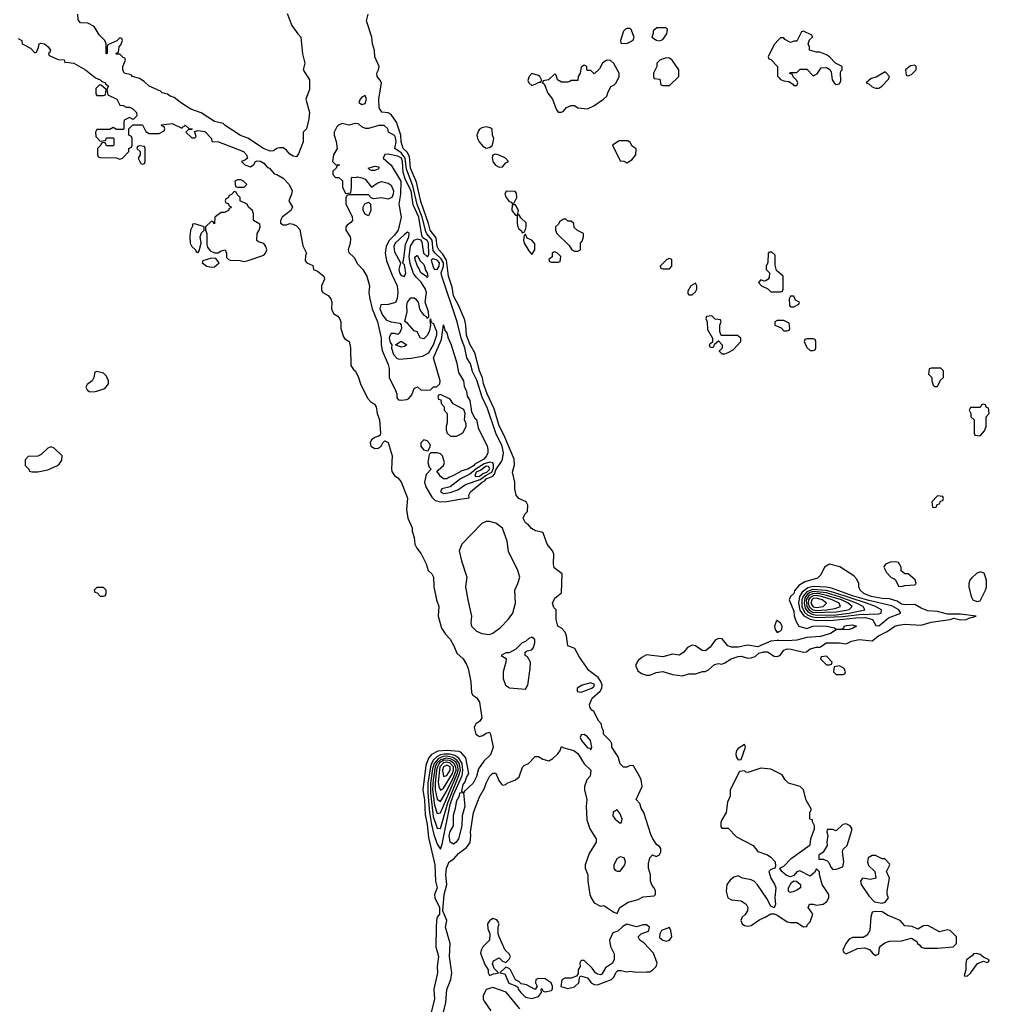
# Model space of a CAD drawing. Header units: inches. Extents: x 2601682 to 2755810, y 449311 to 584050.
# Tile 456 of 505: x 2715358 to 2721286, y 551058 to 557077. Entities that reach past the tile are written whole.
import ezdxf

# ---------------------------------------------------------------- set-up
doc = ezdxf.new("R2010")
doc.units = ezdxf.units.IN
doc.header["$MEASUREMENT"] = 0
doc.layers.add('C7515', color=7, linetype='Continuous')
doc.layers.add('C7525', color=7, linetype='Continuous')

msp = doc.modelspace()

# ---------------------------------------------------------------- linework, layer by layer
at = {"layer": 'C7515', "color": 2, "elevation": 2}
for points in [[(2716994.4, 557114.4), (2717022, 557042), (2717058, 556990), (2717078, 556970), (2717087.1, 556867.1), (2717101, 556810), (2717091.3, 556770), (2717131, 556710), (2717131, 556650), (2717106.8, 556590), (2717130.8, 556510), (2717126, 556470), (2717111.3, 556410), (2717092, 556390), (2717091.3, 556330), (2717063.5, 556256.5), (2717050, 556238), (2717030, 556242), (2717010, 556254), (2716990, 556279), (2716970, 556294), (2716946.4, 556293.6), (2716930.8, 556289.2), (2716910, 556275.3), (2716890, 556273.2), (2716849.2, 556290), (2716752.1, 556352.1), (2716708.4, 556368.5), (2716615.3, 556430), (2716603.1, 556443.1), (2716550, 556454), (2716467.5, 556507.5), (2716404, 556530), (2716342, 556570), (2716302, 556602), (2716278, 556610), (2716262, 556622), (2716230, 556629.4), (2716219.5, 556639.5), (2716149, 556670), (2716119, 556699), (2716090, 556718), (2716048, 556730), (2716039, 556739), (2715998, 556750), (2715988.7, 556770), (2715988.7, 556790), (2716006, 556830), (2716002, 556842), (2715990, 556846), (2715970, 556866), (2715950, 556866), (2715946, 556870), (2715962, 556878), (2715966, 556910), (2715976.4, 556923.6), (2715986, 556950), (2715982, 556962), (2715970, 556966), (2715952.7, 556947.3), (2715898, 556922), (2715894, 556910), (2715894, 556870), (2715890, 556868), (2715886, 556870), (2715886, 556930), (2715878, 556950), (2715844.7, 556984.7), (2715814.6, 557034.6), (2715774.6, 557054.6), (2715730, 557058), (2715715.3, 557075.3), (2715714, 557110)], [(2717949.5, 551010), (2717964.5, 551070), (2717969.5, 551149.5), (2717994.5, 551210), (2718000.7, 551250), (2717986.6, 551350), (2717989.2, 551430), (2717962, 551530), (2717969, 551570), (2717946, 551630), (2717953.2, 551730), (2717969, 551790), (2717962.7, 551850), (2717967, 551890), (2717984.5, 551930), (2718011.6, 551948.4), (2718040.1, 551979.9), (2718090, 552017.3), (2718111.7, 552048.3), (2718117, 552090), (2718114.5, 552110), (2718131.8, 552230), (2718170, 552326), (2718200.7, 552379.3), (2718209.5, 552410), (2718229.6, 552450), (2718250, 552470.7), (2718270, 552472), (2718287.3, 552427.3), (2718303.5, 552403.5), (2718310, 552398), (2718330, 552402), (2718338, 552410), (2718390, 552430.8), (2718411.8, 552448.2), (2718432.9, 552507.1), (2718442.7, 552517.3), (2718468, 552530), (2718510, 552574), (2718530, 552574), (2718556.9, 552556.9), (2718592.9, 552547.1), (2718618.6, 552561.4), (2718648.7, 552590), (2718662, 552610), (2718670, 552634), (2718685.4, 552625.4), (2718746, 552610), (2718770, 552590.5), (2718808.6, 552528.6), (2718850.7, 552489.3), (2718846.4, 552453.6), (2718826, 552430), (2718811.3, 552390), (2718811.3, 552370), (2718824.7, 552310), (2718821, 552270), (2718826.4, 552186.4), (2718844.7, 552130), (2718882, 552070), (2718882, 552050), (2718839.8, 551980.2), (2718814.8, 551910), (2718816, 551890), (2718830.7, 551850.7), (2718830.7, 551810), (2718844.7, 551730), (2718851, 551710), (2718870, 551678), (2718910, 551658), (2718930, 551662), (2718990, 551622), (2719010, 551614), (2719028, 551650), (2719078, 551682), (2719140.2, 551699.8), (2719170, 551716), (2719238, 551722), (2719246, 551730), (2719246, 551750), (2719238, 551770), (2719224.7, 551784.7), (2719215.3, 551810), (2719214, 551850), (2719202.7, 551890), (2719202, 551918), (2719210, 551954), (2719227.3, 551972.7), (2719250, 551962), (2719270, 551972), (2719277.2, 551990), (2719277.2, 552010), (2719270, 552022), (2719253.2, 552033.2), (2719229.2, 552069.2), (2719216.5, 552096.5), (2719174, 552230), (2719158, 552258), (2719150, 552286), (2719128, 552310), (2719164, 552390), (2719158, 552430), (2719150, 552448.7), (2719110, 552515.3), (2719090, 552518), (2719070, 552508.7), (2719050, 552508), (2719029.1, 552529.1), (2719018, 552570), (2718978, 552630), (2718978, 552650), (2718970, 552666), (2718928, 552710), (2718928, 552730), (2718918, 552750), (2718915.3, 552770), (2718898, 552790), (2718868.4, 552848.4), (2718855.3, 552855.3), (2718846, 552870), (2718842, 552890), (2718857.2, 552930), (2718906.8, 552973.2), (2718918, 552990), (2718919.1, 553010), (2718911.9, 553031.9), (2718895.2, 553055.2), (2718838, 553098), (2718780.2, 553180.2), (2718752.9, 553232.9), (2718709.1, 553249.1), (2718702, 553310), (2718693.6, 553333.6), (2718670, 553358), (2718648.7, 553370), (2718638, 553410), (2718638, 553470), (2718624.1, 553484.1), (2718616, 553510), (2718630, 553541), (2718670, 553574), (2718675.1, 553690), (2718626.6, 553726.6), (2718622.7, 553750), (2718623.7, 553810), (2718616, 553830), (2718583, 553870), (2718559.5, 553939.5), (2718550, 553945.2), (2718512.3, 553952.3), (2718486.3, 553966.3), (2718469.1, 553989.1), (2718450, 554002), (2718435.3, 554030), (2718446.3, 554053.7), (2718462, 554070), (2718464, 554110), (2718455.3, 554130), (2718410, 554149), (2718394, 554170), (2718386, 554210), (2718385.2, 554250), (2718372, 554310), (2718383.6, 554356.4), (2718380.5, 554390), (2718318.7, 554538.7), (2718290, 554594), (2718258, 554698), (2718215.8, 554790), (2718194.7, 554850), (2718187.7, 554887.7), (2718169.5, 554930.5), (2718140.5, 555040.5), (2718110, 555094), (2718090, 555149), (2718086.3, 555210), (2718079.4, 555239.4), (2718044.4, 555324.4), (2718010, 555389.2), (2718001.3, 555441.3), (2717980.5, 555510), (2717966.7, 555606.6), (2717944.3, 555644.3), (2717920.4, 555670), (2717911.1, 555690), (2717903.6, 555743.6), (2717868.1, 555790), (2717858, 555830), (2717810, 555965.2), (2717783.6, 556083.6), (2717747.4, 556170), (2717740.9, 556240.9), (2717727.1, 556267.1), (2717702.7, 556290), (2717691.1, 556330), (2717688.8, 556370), (2717661, 556450), (2717630, 556497.6), (2717610, 556508.3), (2717572, 556512), (2717556.9, 556536.9), (2717554.7, 556590), (2717569.6, 556690), (2717560.7, 556710), (2717542.9, 556730), (2717542, 556750), (2717552.3, 556770), (2717555.1, 556790), (2717529.5, 556849.5), (2717527.5, 556887.5), (2717514.5, 556930), (2717511.6, 556970), (2717479.3, 557070), (2717488, 557110)], [(2715350, 556962), (2715372, 556950), (2715374, 556930), (2715423.6, 556903.6), (2715450, 556874), (2715462, 556878), (2715474, 556906), (2715478, 556930), (2715487, 556933), (2715510.7, 556930), (2715530, 556913.4), (2715546, 556890), (2715543.6, 556876.4), (2715534, 556870), (2715538, 556858), (2715592.7, 556832.7), (2715630, 556830.7), (2715634, 556814), (2715642, 556818), (2715690, 556810.3), (2715760.7, 556770), (2715822, 556722), (2715851.3, 556710), (2715859.6, 556699.6), (2715882, 556690), (2715883.6, 556683.6), (2715902, 556670), (2715892, 556650), (2715898, 556618), (2715951.3, 556591.3), (2715970, 556554), (2715991.6, 556551.6), (2716010, 556542), (2716030, 556542), (2716050, 556532), (2716072, 556510), (2716074, 556490), (2716052.7, 556467.3), (2716030, 556478), (2715998, 556462), (2715994, 556450), (2715994, 556410), (2715990, 556406), (2715950, 556406), (2715930, 556418), (2715910, 556406), (2715830, 556406), (2715822, 556390), (2715823.6, 556363.6), (2715850, 556334), (2715882, 556338), (2715890, 556354), (2715930, 556354), (2715934, 556350), (2715934, 556310), (2715930, 556306), (2715890, 556306), (2715882, 556322), (2715870, 556326), (2715858, 556322), (2715852.7, 556307.3), (2715834, 556290), (2715834, 556250), (2715838, 556238), (2715850, 556234), (2715947.3, 556232.7), (2715970, 556224.7), (2715986, 556230), (2716026, 556270), (2716026, 556290), (2716042, 556298), (2716046, 556310), (2716046, 556350), (2716042, 556362), (2716026, 556370), (2716026, 556410), (2716050, 556434), (2716110, 556434), (2716130, 556394), (2716150, 556382), (2716210, 556382), (2716242, 556398), (2716246, 556410), (2716242, 556422), (2716227.3, 556427.3), (2716226, 556434), (2716290, 556442), (2716350, 556414), (2716370, 556431), (2716391.6, 556411.6), (2716412, 556410), (2716410, 556406), (2716390, 556406), (2716374, 556390), (2716410, 556354), (2716430, 556354), (2716436.4, 556363.6), (2716427.3, 556392.7), (2716450, 556398.8), (2716490, 556393.7), (2716531, 556350), (2716532, 556332), (2716574, 556330), (2716726.8, 556270), (2716744, 556250), (2716750.8, 556230), (2716739.8, 556220.2), (2716714, 556210), (2716734, 556190), (2716770, 556178), (2716790, 556192), (2716799, 556210), (2716810, 556214), (2716831.2, 556211.2), (2716850, 556199.3), (2716874, 556174), (2716884.7, 556170), (2716914, 556134), (2716930, 556130.6), (2716970, 556108), (2717005.5, 556070), (2717024, 556030), (2717021, 556010), (2717004.7, 555970), (2717026, 555930), (2717016, 555910), (2716962, 555870), (2716952, 555850), (2716952.7, 555832.7), (2716970, 555822), (2716990, 555822), (2717009.1, 555830.9), (2717030, 555827.3), (2717050, 555817.3), (2717070, 555794.8), (2717090, 555694), (2717112, 555650), (2717105.4, 555634.6), (2717103.6, 555603.6), (2717114, 555590), (2717150, 555574), (2717154, 555550), (2717179.8, 555539.8), (2717218, 555510), (2717222, 555490), (2717202.8, 555450), (2717204, 555424), (2717211.3, 555410), (2717244.7, 555390), (2717261, 555370), (2717266, 555350), (2717264.7, 555310), (2717270, 555294), (2717279.6, 555279.6), (2717303.6, 555263.6), (2717314, 555250), (2717322, 555230), (2717321, 555190), (2717338.8, 555138.8), (2717346.8, 555126.8), (2717372, 555110), (2717381, 555070), (2717383.5, 554963.5), (2717398.8, 554938.8), (2717412, 554928), (2717430.6, 554890.6), (2717442.8, 554850), (2717483.8, 554763.8), (2717502.4, 554742.4), (2717527.5, 554727.5), (2717537.3, 554710), (2717542.8, 554670), (2717557.3, 554630), (2717564.7, 554550), (2717562, 554538), (2717554, 554530), (2717530, 554522), (2717510, 554508), (2717501, 554490), (2717506, 554470), (2717530, 554456), (2717550, 554458), (2717568, 554470), (2717578, 554490), (2717590, 554502), (2717610, 554492), (2717634.8, 554410), (2717630.8, 554330.8), (2717634.4, 554314.4), (2717650.6, 554290.6), (2717670, 554276), (2717690, 554251.3), (2717730, 554152), (2717722.8, 554082.8), (2717730.8, 554030), (2717758, 553970), (2717758, 553950), (2717770.9, 553910.9), (2717774.8, 553870), (2717786.2, 553846.2), (2717812.3, 553812.3), (2717844, 553750), (2717856, 553710), (2717878.8, 553690), (2717887.3, 553670), (2717890.5, 553610), (2717906.8, 553530), (2717920.7, 553490), (2717917.3, 553430), (2717938, 553358), (2717961.1, 553321.1), (2717990.5, 553290), (2718013.4, 553250), (2718030, 553204.7), (2718070, 553170.7), (2718090, 553136), (2718100.5, 553110), (2718117.3, 553030), (2718121.4, 552961.4), (2718127.7, 552947.7), (2718152.3, 552932.3), (2718170, 552904.7), (2718182.8, 552810), (2718171, 552790), (2718147.9, 552772.1), (2718140.5, 552759.5), (2718137.3, 552750), (2718146.8, 552710), (2718170, 552696), (2718190, 552701), (2718210, 552714.8), (2718230, 552721), (2718237.3, 552710), (2718252.4, 552630), (2718235.8, 552584.2), (2718194.9, 552545.1), (2718162.5, 552497.5), (2718150.6, 552450), (2718130.7, 552410), (2718078, 552362), (2718070.8, 552350), (2718080.5, 552270), (2718064, 552210), (2718062, 552150), (2718040.7, 552070), (2718026.8, 552050), (2718010, 552038), (2717989.8, 552049.8), (2717984.5, 552090), (2717990, 552114.8), (2718009.6, 552150), (2718010, 552214), (2718023.6, 552256.4), (2718030, 552304.7), (2718046.9, 552333.1), (2718050, 552350.8), (2718067.3, 552352.7), (2718062, 552362), (2718070, 552401), (2718082.4, 552417.6), (2718090, 552444.7), (2718104.5, 552470), (2718085.4, 552565.4), (2718057.7, 552597.7), (2718044.2, 552604.2), (2717970, 552609.9), (2717913.8, 552606.2), (2717875.3, 552584.8), (2717857.8, 552562.3), (2717841.4, 552518.6), (2717822.6, 552370), (2717833.7, 552306.3), (2717836.7, 552216.7), (2717850, 552158), (2717856.9, 552076.9), (2717895.3, 551910), (2717900.7, 551810), (2717911, 551770), (2717894.8, 551730), (2717896, 551710), (2717924.7, 551650), (2717924.7, 551610), (2717911.3, 551590), (2717906, 551570), (2717904.7, 551530), (2717902.8, 551410), (2717919.1, 551350), (2717910.7, 551290), (2717913.4, 551250), (2717890.7, 551150), (2717893.4, 551090), (2717873.4, 551010)], [(2720000, 556956), (2719970, 556926), (2719934, 556850), (2719938, 556838), (2719950, 556834), (2719991, 556791), (2719991.6, 556731.6), (2720000, 556722.7)], [(2720000, 555531), (2719984, 555544), (2719976.4, 555576.4), (2719976.4, 555636.4), (2719956.4, 555656.4), (2719943.6, 555656.4), (2719934, 555650), (2719932.7, 555592.7), (2719922, 555570), (2719922, 555550), (2719942, 555530), (2719939.6, 555500.4), (2719934, 555490), (2719919.6, 555480.4), (2719910, 555478), (2719890, 555486), (2719874, 555470), (2719894, 555450), (2719931.6, 555431.6), (2719950, 555414), (2720000, 555414)], [(2720000, 555238), (2719990, 555238), (2719974, 555230), (2719974, 555210), (2720000, 555198.3)], [(2720000, 553397), (2719990, 553406), (2719982, 553398), (2719972, 553370), (2719976, 553350), (2719990, 553331.3), (2720000, 553336.2)], [(2720000, 553282.1), (2719990, 553282.7), (2719950, 553278), (2719870, 553243.7), (2719810, 553253.6), (2719750, 553240.7), (2719710, 553242), (2719688, 553250), (2719652.3, 553292.3), (2719630, 553295.1), (2719610, 553284), (2719578.8, 553241.2), (2719550, 553219.5), (2719530, 553220.9), (2719490, 553249), (2719470, 553254), (2719440.7, 553239.3), (2719418, 553210), (2719390, 553192.7), (2719350, 553198), (2719290, 553183), (2719190, 553194), (2719161.1, 553178.9), (2719139.6, 553160.4), (2719125.1, 553134.9), (2719125, 553124.9), (2719137.2, 553097.2), (2719160, 553080), (2719189.6, 553070.3), (2719210, 553070.4), (2719250, 553087.3), (2719290, 553093), (2719350, 553074.8), (2719410, 553066.8), (2719450, 553078), (2719490, 553078), (2719532, 553092), (2719548, 553092), (2719570, 553102), (2719605.6, 553134.4), (2719630, 553141), (2719650, 553138), (2719670, 553144.7), (2719708, 553170), (2719750, 553184), (2719770, 553186.8), (2719810, 553174), (2719830, 553176.3), (2719855.3, 553184.7), (2719876, 553204), (2719907.2, 553212.8), (2719930, 553213), (2719970, 553186.4), (2719990, 553183.8), (2720000, 553188.9)], [(2720000, 552470.5), (2719950, 552495.3), (2719890, 552502), (2719810, 552475.3), (2719798, 552478), (2719790, 552486), (2719758, 552482), (2719702, 552370), (2719702, 552330), (2719686.4, 552293.6), (2719678, 552230), (2719650, 552186), (2719644.7, 552170), (2719645.4, 552145.4), (2719650, 552134), (2719690, 552134), (2719741, 552081), (2719842, 552030), (2719870, 551992), (2719930, 551971.3), (2719950, 551958), (2719976, 551930), (2719978, 551902), (2719974, 551890), (2719950, 551882), (2719938, 551870), (2719951.3, 551830), (2719973, 551793), (2719980.7, 551770), (2719974, 551710), (2719978.8, 551670), (2719970, 551648), (2719950, 551658), (2719925.6, 551705.6), (2719869.5, 551789.5), (2719850, 551809), (2719830, 551819), (2719778, 551830), (2719750, 551844), (2719724.5, 551835.5), (2719702.5, 551817.5), (2719681, 551790), (2719677.3, 551750), (2719687.3, 551710), (2719710, 551696.3), (2719770, 551690.7), (2719799.1, 551670), (2719810.4, 551650), (2719807.3, 551630), (2719793.4, 551606.6), (2719776, 551590), (2719767.3, 551570), (2719776, 551550), (2719790, 551540.7), (2719810, 551536.3), (2719830, 551539.1), (2719882.9, 551577.1), (2719915.3, 551590), (2719950, 551612), (2719970, 551612), (2719990, 551604), (2720000, 551597.1)], [(2718416, 551030), (2718331.9, 551131.9), (2718250, 551162), (2718210, 551148), (2718191, 551110), (2718191.3, 551090), (2718196.9, 551076.9), (2718238, 551018)]]:
    msp.add_lwpolyline(points, dxfattribs=at)
at = {"layer": 'C7515', "color": 2}
for points, elevation in [([(2719090, 557022), (2719070, 557022), (2719061, 557019), (2719050, 557006), (2719032, 556950), (2719034, 556934), (2719070, 556932), (2719090, 556942), (2719108.4, 556951.6), (2719114, 556970), (2719096.5, 557016.5)], 2), ([(2719307.3, 557027.3), (2719252.7, 557027.3), (2719232, 557008), (2719232, 556992), (2719222, 556970), (2719250.8, 556950.8), (2719270, 556946.8), (2719290, 556954.8), (2719315.3, 556990), (2719318, 557018)], 2), ([(2718950, 556828.7), (2718936.9, 556823.1), (2718922, 556810), (2718903.6, 556776.4), (2718870, 556746), (2718850, 556766), (2718830, 556766), (2718826, 556770), (2718826, 556790), (2718810, 556798), (2718790, 556786), (2718784.7, 556750), (2718772, 556730), (2718770, 556706), (2718730, 556706), (2718722, 556698), (2718710, 556695.3), (2718670, 556694), (2718646, 556710), (2718638, 556738), (2718630, 556746), (2718591.6, 556708.4), (2718558, 556702), (2718554, 556690), (2718564.7, 556684.7), (2718587.7, 556627.7), (2718616, 556590), (2718638, 556530), (2718650, 556512), (2718670, 556511.3), (2718682, 556518), (2718700.2, 556539.8), (2718730, 556551.3), (2718750, 556551.3), (2718770, 556538), (2718830, 556531.3), (2718868, 556550), (2718928, 556590), (2718948, 556610), (2718953.2, 556630), (2718972.7, 556667.3), (2718990, 556676), (2719004, 556690), (2719024, 556730), (2719024, 556750), (2718990, 556808), (2718970, 556828)], 2), ([(2719310, 556844), (2719272, 556830), (2719254, 556810), (2719254, 556790), (2719234, 556750), (2719234, 556730), (2719238, 556718), (2719272.7, 556712.7), (2719278, 556678), (2719290, 556674), (2719330, 556674), (2719388, 556730), (2719388.7, 556770), (2719348, 556830), (2719330, 556842)], 2), ([(2718490, 556748), (2718472, 556730), (2718465.4, 556705.4), (2718471.6, 556691.6), (2718490, 556674), (2718510, 556682), (2718534, 556694), (2718546, 556694), (2718548, 556710), (2718538, 556730), (2718530, 556735.3)], 2), ([(2715856.4, 556676.4), (2715843.6, 556676.4), (2715823.6, 556656.4), (2715823.6, 556623.6), (2715830, 556614), (2715870, 556614), (2715882, 556618), (2715886, 556650)], 2), ([(2717470, 556613.2), (2717450, 556604), (2717438.8, 556590), (2717432, 556570), (2717450, 556558), (2717470, 556564.7), (2717479, 556590)], 6), ([(2717410, 556442.7), (2717370, 556432.3), (2717330, 556441.2), (2717321.4, 556438.6), (2717307.5, 556432.5), (2717298, 556422), (2717281, 556390), (2717281, 556370), (2717292.8, 556332.8), (2717299.1, 556290), (2717276.3, 556250), (2717270.8, 556210.8), (2717290, 556191), (2717314, 556190), (2717298, 556182), (2717294, 556170), (2717272, 556150), (2717272, 556130), (2717290, 556112), (2717310, 556112), (2717332.7, 556092.7), (2717332.7, 556052.7), (2717350, 556014), (2717382, 556018), (2717387.3, 556052.7), (2717386, 556110), (2717390, 556114), (2717412, 556112), (2717424, 556116), (2717451, 556111), (2717470, 556102), (2717510, 556054), (2717543.2, 556076.8), (2717570, 556087.3), (2717610, 556078), (2717630, 556066), (2717644, 556030), (2717642, 556010), (2717633.4, 555990), (2717610, 555979), (2717570, 555988.7), (2717522, 555982), (2717507.3, 555987.3), (2717490, 556006), (2717370, 556006), (2717358, 556002), (2717352.7, 555987.3), (2717352, 555950), (2717390, 555874), (2717392, 555850), (2717383.6, 555836.4), (2717359.6, 555820.4), (2717352, 555810), (2717352, 555790), (2717378, 555750), (2717379.8, 555739.8), (2717378, 555710), (2717366, 555670), (2717370, 555654), (2717403.5, 555623.5), (2717423.8, 555583.8), (2717456, 555550), (2717481, 555510), (2717496, 555450), (2717493.2, 555406.8), (2717498, 555370), (2717513.8, 555310), (2717546.4, 555230), (2717568.7, 555130), (2717568.8, 555088.8), (2717575.3, 555055.2), (2717610.6, 554969.4), (2717616.3, 554943.7), (2717617.3, 554890), (2717656.4, 554810), (2717663.8, 554790), (2717664.9, 554764.9), (2717673.4, 554753.4), (2717690, 554750.4), (2717724.7, 554755.3), (2717738, 554762), (2717756.2, 554783.8), (2717770, 554822), (2717790, 554832), (2717812.7, 554812.7), (2717870, 554814), (2717888.4, 554831.6), (2717907.3, 554832.7), (2717926, 554850), (2717928, 554870), (2717887.3, 555010), (2717938, 555122), (2717950, 555211), (2717957.3, 555177.3), (2717970, 555162), (2717975.6, 555135.6), (2717995.6, 555090), (2718030, 554978), (2718040.8, 554920.8), (2718071.8, 554870), (2718076.5, 554836.5), (2718090, 554804.7), (2718094.9, 554774.9), (2718110.3, 554750), (2718120.4, 554680.4), (2718141.4, 554641.4), (2718150, 554633.4), (2718162, 554582), (2718216.5, 554470), (2718221.1, 554450), (2718219.5, 554430), (2718212.9, 554410), (2718195.8, 554390), (2718139.9, 554360.1), (2718132, 554350), (2718098.8, 554330), (2718060.5, 554319.5), (2718010.8, 554290), (2717980.9, 554279.1), (2717970, 554269.6), (2717948.7, 554270), (2717930, 554284), (2717920.2, 554300.2), (2717908, 554310), (2717916.4, 554323.6), (2717949.1, 554350.9), (2717955.3, 554370), (2717944, 554410), (2717930, 554424), (2717910, 554429.3), (2717870.9, 554429.1), (2717860.7, 554419.3), (2717853.4, 554370), (2717862, 554342), (2717874, 554330), (2717844.1, 554295.9), (2717833.7, 554250), (2717840.8, 554220.8), (2717877.3, 554157.3), (2717898.8, 554138.8), (2717930, 554130.4), (2717970, 554132), (2718050, 554146.8), (2718106, 554154), (2718104, 554170), (2718115.3, 554190), (2718184.7, 554250), (2718202.2, 554257.8), (2718209.8, 554270), (2718250, 554287.2), (2718261.7, 554298.3), (2718270, 554326), (2718304.7, 554375.3), (2718309.8, 554390.2), (2718315.3, 554430), (2718308.4, 554470), (2718268.7, 554548.7), (2718219.2, 554699.2), (2718184.8, 554770), (2718153.4, 554873.4), (2718126.8, 554926.8), (2718113.9, 554973.9), (2718091.1, 555010), (2718080.2, 555070), (2718058, 555130), (2718031.8, 555230), (2717938.2, 555510), (2717934.2, 555530), (2717948.7, 555570), (2717948.3, 555590), (2717934.9, 555614.9), (2717897.7, 555650), (2717886.7, 555666.7), (2717879, 555730), (2717847.8, 555767.8), (2717841.6, 555781.6), (2717818.4, 555870), (2717787.3, 555947.3), (2717761.7, 556061.7), (2717722.8, 556162.8), (2717715.3, 556230), (2717690, 556263.5), (2717651.1, 556290), (2717660.6, 556330), (2717656.2, 556356.2), (2717649, 556369), (2717613.2, 556390), (2717608.9, 556408.9), (2717586, 556430), (2717554, 556430), (2717490, 556411.8), (2717472.1, 556412.1), (2717450, 556422.7), (2717430, 556439.3)], 6), ([(2718210, 556422), (2718183.6, 556416.4), (2718170, 556408), (2718162.8, 556397.2), (2718154, 556370), (2718158, 556350), (2718167.7, 556330), (2718190, 556304), (2718210, 556290.8), (2718230, 556294.8), (2718249, 556310), (2718257.2, 556350), (2718248.7, 556370), (2718247.3, 556407.3), (2718235.3, 556415.3)], 2), ([(2719076.4, 556336.4), (2719023.6, 556336.4), (2718982, 556310), (2719030, 556214), (2719051.6, 556211.6), (2719070, 556202), (2719100.4, 556219.6), (2719126, 556250), (2719127.3, 556287.3), (2719103.1, 556303.1), (2719090, 556326)], 2), ([(2716090, 556306), (2716078, 556302), (2716074, 556290), (2716094, 556270), (2716094, 556250), (2716082, 556230), (2716098, 556198), (2716110, 556194), (2716122, 556198), (2716126, 556210), (2716126, 556290), (2716122, 556302)], 2), ([(2717610, 556253.8), (2717590, 556253.3), (2717580.9, 556230), (2717630, 556186.7), (2717688.9, 556090), (2717686.8, 556010), (2717675.3, 555950), (2717691.4, 555870), (2717672.3, 555790), (2717650, 555758.9), (2717614.2, 555725.8), (2717599.6, 555690), (2717591.7, 555650), (2717601.8, 555601.8), (2717635.1, 555515.1), (2717666.5, 555450), (2717671, 555409), (2717667, 555373), (2717657.1, 555350), (2717650, 555346.4), (2717610, 555336), (2717566.1, 555333.9), (2717560.9, 555310), (2717577.2, 555270), (2717601, 555241), (2717630, 555230.2), (2717682, 555222), (2717690.9, 555210.9), (2717693.4, 555190), (2717679.5, 555160.5), (2717670, 555152.3), (2717650, 555159.5), (2717630, 555159.5), (2717619.5, 555140.5), (2717617, 555130), (2717623.8, 555103.8), (2717634, 555090), (2717630.8, 555069.2), (2717643.6, 555030), (2717666.4, 555006.4), (2717681.1, 555001.1), (2717750, 555008.4), (2717820.6, 555019.4), (2717859, 555041), (2717888.2, 555090), (2717908, 555150), (2717907.7, 555170), (2717900.9, 555190), (2717890, 555218), (2717880.7, 555220.7), (2717873, 555233), (2717870, 555248), (2717865.5, 555234.5), (2717869.1, 555210), (2717863.5, 555176.5), (2717851.1, 555148.9), (2717830, 555126.9), (2717808, 555130), (2717789, 555169), (2717770, 555175.1), (2717730, 555221.6), (2717712.5, 555232.5), (2717726.6, 555290), (2717724.8, 555330), (2717728.6, 555350), (2717750, 555376.5), (2717770, 555376.2), (2717778.3, 555370), (2717793.8, 555350), (2717801.8, 555310), (2717813.1, 555290), (2717830, 555270.3), (2717843.2, 555263.2), (2717850, 555250.7), (2717859.7, 555260.3), (2717856.8, 555290), (2717837.7, 555350), (2717846.3, 555410), (2717839.4, 555430), (2717812.8, 555472.8), (2717782, 555502), (2717765.2, 555525.2), (2717745.6, 555585.6), (2717739.6, 555630), (2717747.8, 555692.2), (2717770, 555729.1), (2717790, 555736.5), (2717811, 555731), (2717817.3, 555717.3), (2717827.1, 555650), (2717852, 555628), (2717858.8, 555641.2), (2717857.7, 555710), (2717850, 555726), (2717823.6, 555743.6), (2717817.1, 555757.1), (2717797.8, 555870), (2717764.1, 555944.1), (2717751.1, 556031.1), (2717716.9, 556096.9), (2717702.2, 556142.2), (2717698.4, 556210), (2717692.2, 556230), (2717670, 556241.6)], 10), ([(2718266, 556254), (2718251.3, 556248.7), (2718246, 556234), (2718250.8, 556210), (2718266.6, 556186.6), (2718290, 556176), (2718310, 556178), (2718330, 556202), (2718346, 556210), (2718328, 556230), (2718290, 556249)], 2), ([(2717510, 556155.3), (2717498, 556158), (2717488, 556170), (2717530, 556181), (2717550, 556178), (2717556, 556170), (2717550, 556164), (2717530, 556155.3)], 6), ([(2716710, 556098), (2716690, 556098), (2716674, 556090), (2716678, 556058), (2716690, 556054), (2716730, 556054), (2716746, 556070), (2716726, 556090)], 2), ([(2716670, 556026), (2716652.7, 556007.3), (2716638, 556002), (2716632.7, 555987.3), (2716618, 555982), (2716614, 555970), (2716618, 555958), (2716632.7, 555952.7), (2716638, 555938), (2716652, 555932), (2716650, 555926), (2716638, 555922), (2716634, 555910), (2716610, 555898), (2716590, 555898), (2716552, 555870), (2716550, 555828), (2716542, 555842), (2716530, 555846), (2716494, 555810), (2716494, 555790), (2716502, 555770), (2716502, 555702), (2716506, 555686), (2716523.5, 555663.5), (2716550, 555651), (2716568.7, 555651.3), (2716590, 555664.7), (2716614, 555670), (2716622, 555650), (2716623.6, 555623.6), (2716634, 555610), (2716646, 555606), (2716705.4, 555605.4), (2716730, 555598), (2716750, 555602), (2716850, 555638), (2716862, 555650), (2716869, 555670), (2716864, 555690), (2716850, 555708.7), (2716818, 555718), (2716808, 555728), (2716809.2, 555770), (2716822, 555790), (2716828, 555810), (2716827.3, 555827.3), (2716788.7, 555850), (2716788.7, 555890), (2716782, 555910), (2716758, 555930), (2716748.4, 555948.4), (2716706, 555970), (2716706, 555990), (2716687.3, 556007.3), (2716682, 556022)], 2), ([(2718332, 556028), (2718324.7, 556010), (2718332, 555990), (2718350, 555964.7), (2718362, 555962), (2718370, 555954), (2718382, 555958), (2718398, 555990), (2718396.4, 556016.4), (2718387.3, 556027.3)], 2), ([(2717490, 555878), (2717470, 555888), (2717459, 555910), (2717459, 555930), (2717468.4, 555951.6), (2717490, 555962), (2717502, 555950), (2717506, 555910)], 6), ([(2718390, 555946), (2718370, 555946), (2718366.8, 555910), (2718390, 555882), (2718399.6, 555879.6), (2718399.1, 555830), (2718404, 555810), (2718410, 555798), (2718426, 555786), (2718430, 555774), (2718442, 555778), (2718450, 555794), (2718455.3, 555810), (2718454, 555834), (2718423.1, 555863.1), (2718410, 555886), (2718402, 555882), (2718408, 555910)], 2), ([(2718696.4, 555856.4), (2718683.6, 555856.4), (2718658, 555842), (2718652.7, 555827.3), (2718634, 555810), (2718634, 555790), (2718642, 555770), (2718716.9, 555696.9), (2718734, 555670), (2718750, 555662), (2718770, 555662), (2718786, 555670), (2718786, 555710), (2718796.4, 555723.6), (2718806, 555750), (2718806, 555770), (2718768.4, 555788.4), (2718747.3, 555807.3), (2718746, 555830), (2718730, 555846), (2718710, 555846)], 2), ([(2716430, 555828), (2716414, 555826), (2716414, 555814), (2716402, 555790), (2716398, 555750), (2716401, 555710), (2716411.3, 555690), (2716434, 555670), (2716438, 555658), (2716450, 555654), (2716456.4, 555663.6), (2716468.7, 555710), (2716462, 555750), (2716470, 555774), (2716486, 555790), (2716486, 555810)], 2), ([(2717730, 555777.2), (2717710, 555763.7), (2717654.4, 555710), (2717645.3, 555690), (2717650, 555658), (2717687.3, 555590), (2717675.5, 555550), (2717679.5, 555530), (2717690, 555513.4), (2717710, 555507.3), (2717719.6, 555530), (2717710, 555578), (2717698, 555590), (2717703.1, 555596.9), (2717709.5, 555630.5), (2717717.8, 555702.2), (2717736.9, 555750), (2717739, 555770)], 14), ([(2718450, 555766), (2718442, 555758), (2718438, 555730), (2718442.8, 555710), (2718470, 555664.7), (2718490, 555642), (2718508, 555670), (2718507.3, 555707.3), (2718488.7, 555728.7), (2718461.2, 555741.2)], 2), ([(2716530, 555619), (2716478, 555602), (2716474, 555590), (2716502, 555570), (2716530, 555564), (2716550, 555566), (2716578, 555590), (2716558, 555618)], 2), ([(2717850, 555499), (2717846, 555506), (2717809.7, 555530), (2717798.9, 555558.9), (2717790, 555569.3), (2717775.1, 555610), (2717774.6, 555625.4), (2717785.6, 555634.4), (2717790, 555634.8), (2717805.1, 555605.1), (2717830, 555580.7), (2717842, 555542), (2717850.2, 555530), (2717853.3, 555506.7)], 6), ([(2717885.3, 555614.7), (2717874, 555606), (2717885.3, 555565.3), (2717892.4, 555552.4), (2717910, 555550.3), (2717921.8, 555570), (2717925, 555590), (2717910, 555606.6)], 10), ([(2718630, 555658), (2718623.6, 555656.4), (2718614, 555650), (2718612.7, 555627.3), (2718594, 555610), (2718598, 555598), (2718610, 555594), (2718650, 555594), (2718662, 555598), (2718666, 555630), (2718646, 555650)], 2), ([(2719330, 555618), (2719314, 555610), (2719274, 555570), (2719278, 555558), (2719290, 555554), (2719330, 555554), (2719346, 555570), (2719346, 555610)], 2), ([(2719490, 555466), (2719462, 555450), (2719443.6, 555416.4), (2719443.6, 555403.6), (2719450, 555394), (2719470, 555394), (2719490, 555414), (2719498, 555430), (2719498, 555450)], 2), ([(2719590, 555266), (2719558, 555262), (2719554, 555250), (2719562, 555230), (2719563.6, 555183.6), (2719594, 555130), (2719594, 555106), (2719574, 555090), (2719578, 555078), (2719590, 555074), (2719602, 555078), (2719606, 555094), (2719630, 555114), (2719652, 555090), (2719652, 555068), (2719634, 555050), (2719650, 555034), (2719670, 555034), (2719690, 555042), (2719720.4, 555059.6), (2719766, 555110), (2719766, 555130), (2719747.3, 555147.3), (2719647.3, 555147.3), (2719638, 555170), (2719638, 555210), (2719646, 555230), (2719642, 555242), (2719610, 555246)], 2), ([(2717690, 555075.1), (2717655.3, 555090), (2717690, 555110.8), (2717726, 555090), (2717710, 555079.3)], 10), ([(2715830, 554926), (2715818, 554922), (2715812, 554890), (2715802, 554870), (2715770, 554846), (2715762, 554830), (2715770, 554814), (2715783.6, 554803.6), (2715810, 554801), (2715830, 554806.8), (2715878, 554822), (2715902, 554850), (2715902, 554870), (2715890, 554898), (2715870, 554915.3)], 2), ([(2717930, 554786), (2717918, 554782), (2717914, 554770), (2717918, 554758), (2717932.7, 554752.7), (2717934, 554730), (2717954, 554710), (2717954, 554690), (2717972, 554670), (2717971.6, 554611.6), (2717964.7, 554590), (2717964.7, 554570), (2717972, 554550), (2717991.6, 554531.6), (2718028.4, 554531.6), (2718050, 554542), (2718068.4, 554551.6), (2718088, 554590), (2718087.3, 554607.3), (2718078, 554630), (2718082, 554670), (2718073.6, 554693.6), (2718008.7, 554728.7), (2717990, 554758)], 6), ([(2717830, 554508.7), (2717811.3, 554490), (2717811, 554470), (2717827.3, 554447.3), (2717850, 554442), (2717856.4, 554443.6), (2717869, 554470), (2717864.7, 554484.7), (2717850, 554502)], 6), ([(2715550, 554466), (2715530, 554458), (2715490, 554418), (2715470, 554408), (2715410, 554406), (2715392.7, 554387.3), (2715392.7, 554352.7), (2715414, 554330), (2715418, 554318), (2715432.7, 554312.7), (2715470, 554312), (2715530, 554324.7), (2715590, 554352), (2715600.4, 554359.6), (2715616.4, 554383.6), (2715618, 554410), (2715570, 554458)], 2), ([(2718232.8, 554372.8), (2718198.8, 554361.2), (2718148.9, 554331.1), (2718110, 554298.3), (2718053.7, 554270), (2717990, 554220.5), (2717938.8, 554210), (2717930.6, 554190), (2717950, 554180.3), (2717990, 554186.7), (2718036.9, 554203.1), (2718083.8, 554236.2), (2718173.5, 554266.5), (2718205.7, 554290), (2718244.8, 554310), (2718255.2, 554335.2), (2718255.5, 554355.5), (2718250, 554368)], 10), ([(2718210, 554348.2), (2718177.2, 554322.8), (2718148.9, 554310), (2718141.2, 554290), (2718145.2, 554285.2), (2718170, 554285.8), (2718190, 554303.3), (2718213.6, 554310), (2718230, 554327.1), (2718232.1, 554332.1), (2718224.8, 554344.8)], 14), ([(2718230, 554009), (2718210, 554009), (2718183.5, 553996.5), (2718062, 553870), (2718046, 553830), (2718058.8, 553770), (2718091.3, 553670), (2718084, 553610), (2718097.3, 553530), (2718121, 553430), (2718117.3, 553390), (2718120.7, 553370), (2718150, 553338.8), (2718184.5, 553324.5), (2718230, 553318.8), (2718250, 553326.8), (2718298.3, 553361.7), (2718345.2, 553410), (2718373.2, 553450), (2718389.2, 553510), (2718385.2, 553590), (2718404, 553630), (2718415.3, 553670), (2718404, 553710), (2718346.3, 553826.3), (2718338, 553890), (2718309.3, 553969.3), (2718270, 553999)], 6), ([(2715870, 553606), (2715830, 553606), (2715814, 553590), (2715818, 553578), (2715832.7, 553572.7), (2715850, 553554), (2715870, 553554), (2715882, 553558), (2715886, 553570), (2715886, 553590)], 2), ([(2718490, 553302), (2718470, 553294), (2718450, 553275.3), (2718430, 553268), (2718390.9, 553229.1), (2718350, 553206), (2718330, 553206), (2718302, 553190), (2718332, 553172), (2718331.3, 553150), (2718314, 553090), (2718314, 553050), (2718328.1, 553008.1), (2718353.7, 552993.7), (2718450, 552984.7), (2718464, 553010), (2718479.3, 553110), (2718481.2, 553150), (2718462, 553182), (2718448.7, 553190), (2718448, 553210), (2718460.4, 553219.6), (2718490, 553224.7), (2718500.2, 553239.8), (2718508.4, 553268.4), (2718508.4, 553288.4)], 6), ([(2718850, 553023.5), (2718796, 553010), (2718766.8, 552990), (2718766, 552970), (2718790, 552967), (2718857, 552990), (2718870, 553003), (2718872.2, 553012.2)], 6), ([(2718810, 552708), (2718790, 552706), (2718784.7, 552690), (2718792, 552670), (2718830, 552626), (2718843.6, 552623.6), (2718850, 552614), (2718855.3, 552630), (2718848.7, 552670), (2718830, 552694)], 6), ([(2719790, 552646), (2719750, 552622), (2719741, 552610), (2719736, 552590), (2719738, 552570), (2719750, 552552), (2719770, 552554), (2719795.3, 552630)], 2), ([(2717952.4, 552587.6), (2717930, 552582.7), (2717908.5, 552571.5), (2717887.8, 552552.2), (2717875.2, 552530), (2717870.1, 552509.9), (2717854.2, 552410), (2717852.9, 552350), (2717863.8, 552230), (2717876.6, 552156.6), (2717890, 552096.3), (2717910, 552037.3), (2717930, 552006.8), (2717942, 552038), (2717990, 552278.7), (2718010, 552337.7), (2718062.4, 552457.6), (2718068.3, 552490), (2718063.5, 552530), (2718043.6, 552563.6), (2718019.3, 552579.3), (2717987.2, 552587.2)], 6), ([(2717970, 552574.8), (2717947.7, 552572.3), (2717919.3, 552560.7), (2717891.9, 552530), (2717882.3, 552497.7), (2717870.4, 552410), (2717869.3, 552350), (2717886.9, 552206.9), (2717910, 552134.9), (2717930, 552133), (2717974.9, 552290), (2718044, 552456), (2718052.3, 552490), (2718047.2, 552527.2), (2718031.6, 552551.6), (2718006.9, 552566.9)], 10), ([(2717970, 552562.6), (2717930, 552553), (2717907.6, 552532.4), (2717898.4, 552510), (2717885.2, 552430), (2717882.6, 552370), (2717894.8, 552274.8), (2717910, 552223.8), (2717930, 552228.2), (2718033.7, 552466.3), (2718039.1, 552490), (2718036.6, 552516.6), (2718021.8, 552541.8), (2717997.1, 552557.1)], 14), ([(2717971.2, 552551.2), (2717950, 552548.1), (2717925.8, 552534.1), (2717911.6, 552510), (2717906.9, 552490), (2717897.5, 552410), (2717898.9, 552370), (2717910, 552313), (2717930, 552298.7), (2717970, 552363.6), (2718012.1, 552450), (2718025.9, 552490), (2718025.4, 552510), (2718013.1, 552533.1), (2717990, 552547.1)], 18), ([(2717970, 552537.9), (2717950, 552533.6), (2717926.7, 552510), (2717916, 552416), (2717919.7, 552390), (2717930, 552366.7), (2717950, 552379.5), (2718004.8, 552470), (2718011.4, 552490), (2718011.3, 552510), (2717990, 552533.1)], 22), ([(2717970, 552519.6), (2717948.9, 552510), (2717942.8, 552490), (2717950, 552450.6), (2717970, 552457.4), (2717990.9, 552490), (2717990.4, 552510)], 26), ([(2719010, 552248), (2718986.4, 552233.6), (2718984.7, 552210), (2718998, 552190), (2719030, 552164.7), (2719038, 552170), (2719041.2, 552190), (2719030, 552222)], 6), ([(2719030, 551959), (2719010, 551948.7), (2718991, 551910), (2718991.3, 551890), (2718998, 551878), (2719010, 551871.3), (2719030, 551871.3), (2719057.2, 551910), (2719061.2, 551930), (2719052.9, 551952.9)], 6), ([(2718250, 551582), (2718230, 551568.7), (2718218.8, 551550), (2718219.6, 551519.6), (2718232, 551490), (2718231.3, 551450), (2718190.5, 551409.5), (2718178.8, 551390), (2718176, 551370), (2718201, 551301), (2718222, 551270), (2718222, 551250), (2718230, 551234), (2718254.6, 551245.4), (2718270, 551246.8), (2718286, 551250), (2718258, 551278), (2718248.7, 551308.7), (2718255.3, 551324.7), (2718290, 551342), (2718310, 551322), (2718330, 551314), (2718350, 551334), (2718358, 551350), (2718350, 551366), (2718326, 551390), (2718288.7, 551470), (2718284, 551490), (2718284, 551530), (2718288.7, 551550), (2718283.1, 551563.1), (2718275.3, 551575.3)], 2), ([(2719070, 551548.7), (2719046, 551534), (2719015.3, 551504.7), (2718985.4, 551494.6), (2718964.7, 551450), (2718970.9, 551410.9), (2718992.7, 551367.3), (2718992.7, 551332.7), (2718982, 551310), (2718939.6, 551280.4), (2718918, 551242), (2718910, 551238), (2718890, 551242), (2718878, 551250), (2718859, 551279), (2718810, 551326), (2718790, 551326), (2718782, 551310), (2718784.7, 551290), (2718772, 551270), (2718772.7, 551247.3), (2718762, 551230), (2718730, 551217.2), (2718690, 551218), (2718672, 551208), (2718667.3, 551167.3), (2718710, 551154.8), (2718750, 551164.9), (2718776, 551190), (2718780.2, 551219.8), (2718787.3, 551232.7), (2718830, 551221), (2718851.3, 551190), (2718870, 551178.8), (2718890, 551177.3), (2718975.3, 551210), (2718990, 551224.7), (2719004.7, 551255.3), (2719015.3, 551264.7), (2719034.6, 551265.4), (2719070, 551257.3), (2719090, 551260.7), (2719130, 551254.8), (2719190, 551256.3), (2719210, 551257.3), (2719229, 551270), (2719249, 551290), (2719256, 551310), (2719232.3, 551370), (2719173.1, 551433.1), (2719148.7, 551450), (2719139, 551470), (2719158, 551490), (2719197, 551503), (2719204, 551510), (2719208.7, 551530), (2719190, 551544), (2719170, 551544), (2719130, 551532.3)], 2), ([(2719330, 551528), (2719281, 551510), (2719270.8, 551490), (2719270, 551466), (2719290, 551450.7), (2719310, 551444.9), (2719330, 551451), (2719345.2, 551470), (2719339, 551510)], 2), ([(2718330, 551286), (2718294, 551250), (2718323.6, 551243.6), (2718347.7, 551187.7), (2718392, 551172), (2718403.6, 551163.6), (2718406, 551150), (2718421, 551130), (2718450, 551102.8), (2718490, 551094.8), (2718530, 551106.8), (2718548, 551130), (2718546, 551150), (2718550, 551154), (2718558, 551138), (2718570, 551134), (2718610, 551142), (2718615.3, 551150), (2718615.3, 551170), (2718608, 551190), (2718570, 551213.2), (2718530, 551215.3), (2718514, 551210), (2718512, 551190), (2718522, 551170), (2718510, 551148), (2718457.2, 551177.2), (2718423.1, 551183.1), (2718410, 551198), (2718388.7, 551208.7), (2718358, 551270), (2718350, 551278)], 2)]:
    msp.add_lwpolyline(points, close=True, dxfattribs=dict(at, elevation=elevation))
at = {"layer": 'C7525', "color": 2, "elevation": 2}
for points in [[(2720000, 556722.7), (2720010, 556712), (2720030, 556702), (2720059.6, 556699.6), (2720083.6, 556683.6), (2720090, 556674), (2720110, 556674), (2720115.3, 556690), (2720110, 556706), (2720087.3, 556727.3), (2720082, 556742), (2720067.3, 556747.3), (2720070, 556754), (2720110, 556754), (2720130, 556774), (2720170, 556774), (2720210, 556734), (2720234.6, 556745.4), (2720258, 556782), (2720290, 556784.7), (2720311.3, 556771.3), (2720318.8, 556758.8), (2720326, 556710), (2720338, 556690), (2720350, 556681), (2720370, 556684.7), (2720378, 556702), (2720375.3, 556750), (2720378, 556762), (2720386, 556770), (2720386, 556790), (2720346, 556810), (2720308, 556850), (2720290, 556862), (2720250, 556878), (2720230, 556878), (2720186, 556890), (2720186, 556910), (2720178, 556930), (2720187.3, 556952.7), (2720206, 556970), (2720202, 556982), (2720150, 557006), (2720138, 557002), (2720110, 556946), (2720090, 556946), (2720070, 556938), (2720036.4, 556956.4), (2720030, 556966), (2720010, 556966), (2720000, 556956)], [(2720000, 555414), (2720010, 555414), (2720022, 555418), (2720026, 555430), (2720026, 555510), (2720000, 555531)], [(2720000, 555198.3), (2720012.7, 555192.7), (2720030, 555174), (2720050, 555174), (2720062, 555178), (2720066, 555190), (2720062, 555222), (2720030, 555238), (2720000, 555238)], [(2720000, 553188.9), (2720010, 553194), (2720030, 553222.8), (2720050, 553230.7), (2720074, 553230), (2720150, 553211.3), (2720168, 553212), (2720190, 553232), (2720230, 553242), (2720250, 553242), (2720290, 553266.8), (2720370, 553266.8), (2720410, 553261), (2720442.9, 553277.1), (2720490, 553287.7), (2720570, 553280.7), (2720609.4, 553310), (2720662, 553338), (2720708, 553370), (2720730, 553376), (2720770, 553381), (2720870, 553376), (2720930, 553394), (2721046, 553410), (2721070, 553418), (2721110, 553408), (2721146, 553410), (2721161.2, 553418.8), (2721206, 553430), (2721110, 553444), (2721030, 553442), (2720970, 553459.3), (2720910, 553463.6), (2720870, 553478.7), (2720830, 553502), (2720770, 553500.4), (2720750, 553504.2), (2720722, 553522), (2720676.6, 553536.6), (2720630, 553538), (2720563.7, 553550), (2720518, 553570), (2720497.2, 553590), (2720488.7, 553610), (2720488, 553630), (2720476.4, 553656.4), (2720458, 553678), (2720372.9, 553732.9), (2720310, 553749.3), (2720278.8, 553730), (2720256.8, 553683.2), (2720236.3, 553663.7), (2720158.5, 553641.5), (2720121.1, 553618.9), (2720094.9, 553585.1), (2720090, 553569), (2720071, 553550), (2720062, 553530), (2720090, 553462), (2720093, 553433), (2720102.8, 553402.8), (2720122, 553370), (2720170, 553356), (2720208, 553370), (2720252.3, 553372.3), (2720292, 553370), (2720338.8, 553358.8), (2720350, 553352), (2720387.3, 553352.7), (2720398, 553362), (2720398, 553370), (2720413.4, 553373.4), (2720450, 553378.8), (2720474, 553370), (2720450, 553355.3), (2720430, 553349.2), (2720350, 553348), (2720315.5, 553324.5), (2720253.4, 553306.6), (2720170, 553301.2), (2720110, 553284.5), (2720050, 553279.5), (2720000, 553282.1)], [(2720000, 553336.2), (2720010, 553341), (2720017.2, 553350), (2720019, 553370), (2720010, 553388), (2720000, 553397)], [(2720000, 551597.1), (2720050, 551562.8), (2720070, 551558), (2720110, 551558), (2720150, 551532), (2720170, 551534), (2720174, 551546), (2720190, 551562), (2720208, 551610), (2720178, 551650), (2720186, 551670), (2720209, 551671), (2720230, 551664.7), (2720269.3, 551670.7), (2720292.9, 551687.1), (2720304, 551710), (2720304, 551730), (2720264, 551790), (2720247.3, 551852.7), (2720247.3, 551867.3), (2720230, 551886), (2720216.9, 551863.1), (2720190, 551842), (2720126.8, 551873.2), (2720110, 551868.7), (2720090, 551846), (2720070, 551838), (2720046.3, 551846.3), (2720018, 551870), (2720006, 551890), (2720030, 551902), (2720075.3, 551950), (2720190, 552034), (2720195.3, 552070), (2720218, 552130), (2720218, 552150), (2720206, 552174), (2720206, 552186), (2720188, 552190), (2720188.7, 552230), (2720198, 552250), (2720166.3, 552306.3), (2720149.1, 552369.1), (2720129.1, 552389.1), (2720058, 552410), (2720038, 552430), (2720020.4, 552460.4), (2720000, 552470.5)]]:
    msp.add_lwpolyline(points, dxfattribs=at)
at = {"layer": 'C7525', "color": 2}
for points, elevation in [([(2720650, 556758), (2720594.4, 556725.6), (2720563.6, 556716.4), (2720534, 556690), (2720550, 556684.7), (2720570, 556666), (2720590, 556658.8), (2720610, 556658.8), (2720628.7, 556670), (2720670, 556714), (2720675.3, 556730)], 2), ([(2720830, 556798), (2720804.7, 556795.3), (2720774, 556770), (2720778, 556738), (2720790, 556734), (2720810, 556742), (2720838, 556770), (2720838, 556790)], 2), ([(2720090, 555386), (2720070, 555386), (2720062, 555370), (2720064.7, 555330), (2720070, 555322), (2720090, 555322), (2720122, 555338), (2720126, 555350), (2720102, 555362)], 2), ([(2720210, 555126), (2720170, 555126), (2720158, 555122), (2720154, 555110), (2720170, 555074), (2720190, 555054), (2720210, 555054), (2720222, 555058), (2720226, 555070), (2720226, 555110), (2720222, 555122)], 2), ([(2720990, 554946), (2720930, 554946), (2720918, 554942), (2720914, 554910), (2720934, 554890), (2720934, 554870), (2720942, 554842), (2720950, 554834), (2720970, 554834), (2720987.3, 554872.7), (2721006, 554890), (2721006, 554930)], 2), ([(2721250, 554726), (2721238, 554722), (2721230, 554706), (2721170, 554706), (2721162, 554690), (2721174, 554670), (2721174, 554650), (2721194, 554630), (2721194, 554550), (2721198, 554538), (2721230, 554534), (2721256.4, 554563.6), (2721266, 554590), (2721266, 554650), (2721286, 554670), (2721282, 554702), (2721267.3, 554707.3), (2721262, 554722)], 2), ([(2720970, 554166), (2720934, 554130), (2720938, 554098), (2720950, 554094), (2720962, 554098), (2720967.3, 554112.7), (2720982, 554118), (2720987.3, 554132.7), (2721002, 554138), (2721006, 554150), (2721002, 554162)], 2), ([(2720710, 553762), (2720679.6, 553760.4), (2720651.6, 553748.4), (2720643.6, 553736.4), (2720642, 553730), (2720656.9, 553696.9), (2720686.4, 553666.4), (2720702, 553662), (2720712.7, 553652.7), (2720730, 553614), (2720750, 553612), (2720770, 553618), (2720830, 553622), (2720838, 553630), (2720832.5, 553652.5), (2720790, 553688.7), (2720768.7, 553688.7), (2720748, 553708), (2720748, 553730), (2720730, 553758)], 2), ([(2721230, 553702), (2721207.7, 553692.3), (2721177.5, 553662.5), (2721166.8, 553650), (2721160.7, 553630), (2721160.7, 553610), (2721174.8, 553550), (2721186, 553530), (2721210, 553520.7), (2721230, 553524.7), (2721262, 553590), (2721268.7, 553610), (2721269, 553630), (2721269, 553650), (2721253.6, 553693.6)], 2), ([(2720210, 553612.5), (2720176, 553604), (2720141.9, 553578.1), (2720126.6, 553550), (2720119.5, 553510), (2720128.1, 553468.1), (2720152.9, 553432.9), (2720190, 553412.1), (2720230, 553404.5), (2720333.8, 553406.2), (2720470, 553420.4), (2720530, 553421.9), (2720572, 553410), (2720593.2, 553373.2), (2720610, 553372.4), (2720630, 553387.2), (2720670, 553420.7), (2720745.2, 553450), (2720733.6, 553470), (2720690, 553494.2), (2720550, 553526.2), (2720450, 553555.7), (2720321.4, 553601.4), (2720288, 553608)], 6), ([(2720205.4, 553594.6), (2720170, 553579.9), (2720147.1, 553552.9), (2720139.9, 553530), (2720140.7, 553490), (2720156.2, 553456.2), (2720177.5, 553437.5), (2720206, 553426), (2720230, 553423), (2720390, 553427.9), (2720490, 553440.8), (2720610, 553445.3), (2720624, 553450), (2720626.6, 553470), (2720589.6, 553490), (2720535.8, 553510), (2720335.9, 553575.9), (2720287.7, 553587.7)], 10), ([(2720210, 553581.5), (2720190, 553576), (2720174.4, 553565.6), (2720158.1, 553541.9), (2720153.5, 553510), (2720159.9, 553479.9), (2720176.5, 553456.5), (2720202.3, 553442.3), (2720230, 553437.9), (2720350, 553439.9), (2720430, 553449.7), (2720524.5, 553470), (2720515.1, 553490), (2720474.3, 553510), (2720370, 553549.9), (2720290, 553572.5)], 14), ([(2720210, 553568.6), (2720183.6, 553556.4), (2720167.2, 553530), (2720170, 553489.4), (2720186.3, 553466.3), (2720210, 553454.2), (2720350, 553456.3), (2720410, 553466.5), (2720428.9, 553471.1), (2720448, 553490), (2720423.5, 553510), (2720381.5, 553530), (2720290, 553557), (2720247, 553567)], 18), ([(2720230, 553556.4), (2720210, 553555.5), (2720190, 553544), (2720181.3, 553530), (2720179.5, 553510), (2720185.1, 553490), (2720197.3, 553477.3), (2720210, 553469), (2720230, 553465.8), (2720290, 553469.7), (2720342.1, 553477.9), (2720375.6, 553490), (2720367.8, 553510), (2720324.7, 553530), (2720261, 553550)], 22), ([(2720230, 553539.9), (2720210, 553538.1), (2720200.1, 553530), (2720195.8, 553510), (2720210, 553487.7), (2720230, 553483.4), (2720270, 553489.6), (2720291.6, 553510), (2720264, 553530)], 26), ([(2720290, 553186), (2720258, 553182), (2720254, 553170), (2720290, 553134), (2720310, 553134), (2720322, 553138), (2720326, 553150)], 2), ([(2720370, 553128), (2720338, 553122), (2720334, 553090), (2720350, 553074), (2720390, 553074), (2720402, 553078), (2720406, 553090), (2720398, 553110)], 2), ([(2720410, 552162), (2720390, 552158), (2720350, 552118), (2720327.3, 552127.3), (2720294, 552126), (2720292, 552110), (2720298, 552090), (2720292, 552050), (2720294, 552030), (2720270, 551988), (2720244.7, 551970), (2720244.7, 551944.7), (2720270, 551944.7), (2720295.3, 551935.3), (2720305.4, 551925.4), (2720316.9, 551896.9), (2720330, 551882), (2720350, 551884.7), (2720390, 551898), (2720397.6, 551930), (2720389, 551990), (2720392.9, 552007.1), (2720417.2, 552030), (2720448.4, 552128.4), (2720435.3, 552150)], 2), ([(2720590, 551968), (2720570, 551968), (2720546, 551954), (2720540.7, 551930), (2720547.3, 551907.3), (2720586, 551870), (2720592, 551830), (2720558.8, 551821.2), (2720510, 551829.3), (2720498.4, 551810), (2720502.4, 551790), (2720550, 551722), (2720584.4, 551684.4), (2720630, 551676), (2720650, 551682), (2720668.7, 551710), (2720662, 551730), (2720662, 551750), (2720675.3, 551830), (2720658, 551870), (2720678, 551910), (2720676.4, 551916.4), (2720647.3, 551947.3), (2720630, 551948)], 2), ([(2720070, 551742), (2720064, 551744), (2720058, 551750), (2720058, 551770), (2720076.4, 551803.6), (2720090, 551814), (2720108, 551812), (2720130.9, 551790.9), (2720131.3, 551770), (2720110, 551755.3), (2720090, 551748.7)], 2), ([(2720590, 551625.2), (2720570, 551621.2), (2720561.3, 551590), (2720554.9, 551510), (2720539.9, 551480.1), (2720514.2, 551465.8), (2720450, 551467.6), (2720430, 551455.6), (2720408.9, 551430), (2720390.4, 551390), (2720395.8, 551375.8), (2720410, 551366.3), (2720480.7, 551399.3), (2720523.1, 551403.1), (2720554, 551394), (2720571, 551370), (2720590, 551357.3), (2720610, 551366), (2720615.3, 551404.7), (2720623.3, 551416.7), (2720646.3, 551433.7), (2720676.1, 551443.9), (2720750, 551446), (2720810, 551462), (2720842, 551442), (2720846.8, 551430), (2720860.7, 551420.7), (2720870, 551407.3), (2720890, 551400.7), (2720970, 551401.3), (2721066, 551410), (2721086, 551430), (2721086, 551470), (2721046, 551510), (2721030, 551512.7), (2720982, 551502), (2720910, 551539.5), (2720883, 551537), (2720850, 551518), (2720813.6, 551533.6), (2720770, 551538), (2720742, 551570), (2720663.7, 551603.7), (2720630, 551624)], 2), ([(2721210, 551368), (2721190, 551366), (2721183.6, 551356.4), (2721146.8, 551330), (2721142, 551310), (2721141.6, 551270), (2721132, 551232), (2721150, 551230.8), (2721170, 551248.4), (2721212.9, 551307.1), (2721250, 551322), (2721270, 551314), (2721282, 551318), (2721286, 551330), (2721250, 551346), (2721230, 551362)], 2)]:
    msp.add_lwpolyline(points, close=True, dxfattribs=dict(at, elevation=elevation))

doc.saveas('drawing.dxf')
